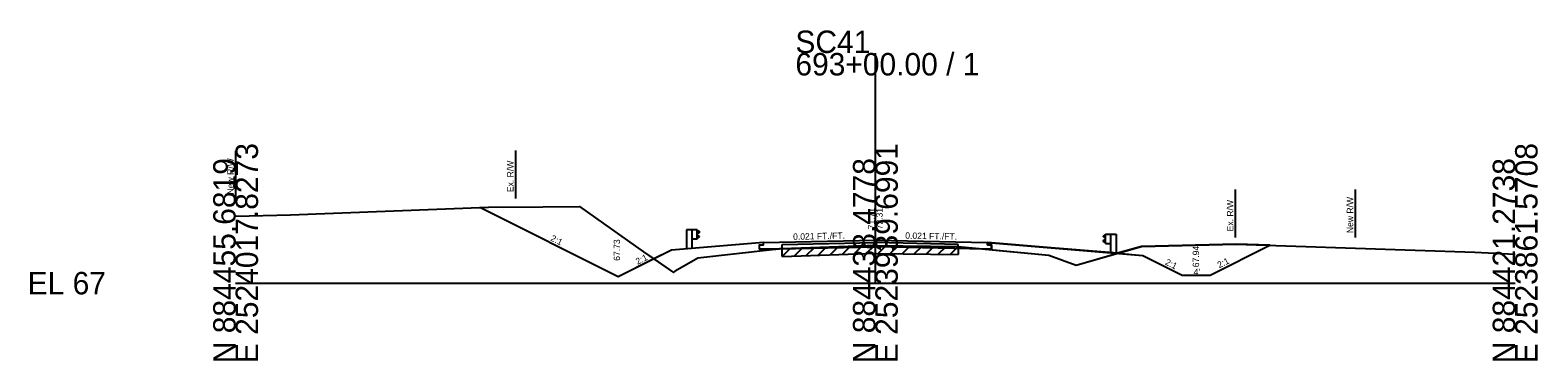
# Model space of a CAD drawing. Extents: x -26 to 183, y -10 to 24021.
# Drawn here: x -25.7 to 162.8, y 18490.3 to 18531.6 of the extents above; entities that cross this region are included whole.
import ezdxf

# ---------------------------------------------------------------- set-up
doc = ezdxf.new("R2010")
doc.units = 0
for name, color, linetype in [('RD_GPK_XS_Cell', 7, 'Continuous'), ('RD_XS_Base', 7, 'Continuous'), ('RD_XS_Buildup', 7, 'Continuous'), ('RD_XS_DitchBtm_BkLn', 7, 'Continuous'), ('RD_XS_EarthShd', 7, 'Continuous'), ('RD_XS_EwShp', 7, 'Continuous'), ('RD_XS_ExGround', 7, 'Continuous'), ('RD_XS_ExPaveRet', 7, 'Continuous'), ('RD_XS_ExRW', 7, 'Continuous'), ('RD_XS_GR', 7, 'Continuous'), ('RD_XS_NewRW', 7, 'Continuous'), ('RD_XS_Pave', 7, 'Continuous'), ('RD_XS_TieSlope', 7, 'Continuous'), ('RD_XS_TX_Elev_EX', 7, 'Continuous'), ('RD_XS_TX_Elev_PR', 7, 'Continuous'), ('RD_XS_TX_Slope', 7, 'Continuous')]:
    doc.layers.add(name, color=color, linetype=linetype)

msp = doc.modelspace()

# ---------------------------------------------------------------- linework, layer by layer
at = {"layer": 'RD_GPK_XS_Cell'}
for p, q in [((80, 18500), (80, 18528.72)), ((0, 18500), (80, 18500)), ((80, 18500), (160, 18500))]:
    msp.add_line(p, q, dxfattribs=at)
at = {"layer": 'RD_XS_Base'}
for p in [(66.01, 18504.24), (93.99, 18504.24)]:
    msp.add_line(p, (80, 18504.53), dxfattribs=at)
at = {"layer": 'RD_XS_Buildup'}
for p, q in [((68.36, 18504.81), (80, 18505.05)), ((68.36, 18504.32), (68.36, 18504.81)), ((90.37, 18504.83), (80, 18505.05)), ((90.37, 18504.56), (90.37, 18504.83))]:
    msp.add_line(p, q, dxfattribs=at)
at = {"layer": 'RD_XS_DitchBtm_BkLn'}
msp.add_line((118.37, 18501), (121.87, 18501), dxfattribs=at)
at = {"layer": 'RD_XS_EarthShd'}
for p, q in [((66, 18505.08), (58, 18504.41)), ((94, 18505.08), (102, 18504.41)), ((58, 18504.41), (54.5, 18504.12)), ((102, 18504.41), (113.45, 18503.46))]:
    msp.add_line(p, q, dxfattribs=at)
at = {"layer": 'RD_XS_EwShp'}
for points in [[(47.83, 18500.79), (30.54, 18509.43), (31.61, 18509.47), (38.41, 18509.53), (43.01, 18509.57), (51, 18503.9), (52.29, 18503.02)], [(43.01, 18509.57), (51, 18503.9), (52.29, 18503.02), (47.83, 18500.79), (30.54, 18509.43), (31.61, 18509.47), (38.41, 18509.53)], [(43.01, 18509.57), (51, 18503.9), (52.29, 18503.02), (47.83, 18500.79), (30.54, 18509.43), (31.61, 18509.47), (38.41, 18509.53)], [(67.11, 18504.18), (68.03, 18504.28), (66.01, 18504.24), (65.5, 18504.23), (65.5, 18504.78), (66, 18504.79), (66, 18505.08), (58, 18504.41), (54.5, 18504.12), (52.29, 18503.02), (54.74, 18501.33), (55.27, 18501.71), (57.81, 18503.16)], [(57.81, 18503.16), (67.11, 18504.18), (68.03, 18504.28), (66.01, 18504.24), (65.5, 18504.23), (65.5, 18504.78), (66, 18504.79), (66, 18505.08), (58, 18504.41), (54.5, 18504.12), (52.29, 18503.02), (54.74, 18501.33), (55.27, 18501.71)], [(57.81, 18503.16), (67.11, 18504.18), (68.03, 18504.28), (66.01, 18504.24), (65.5, 18504.23), (65.5, 18504.78), (66, 18504.79), (66, 18505.08), (58, 18504.41), (54.5, 18504.12), (52.29, 18503.02), (54.74, 18501.33), (55.27, 18501.71)], [(79.35, 18504.72), (80, 18504.71), (90.37, 18504.56), (93.74, 18504.24), (80, 18504.53), (68.03, 18504.28), (68.36, 18504.32), (78.96, 18504.7)], [(68.03, 18504.28), (68.36, 18504.32), (78.96, 18504.7), (79.35, 18504.72), (80, 18504.71), (90.37, 18504.56), (93.74, 18504.24), (80, 18504.53)], [(68.03, 18504.28), (68.36, 18504.32), (78.96, 18504.7), (79.35, 18504.72), (80, 18504.71), (90.37, 18504.56), (93.74, 18504.24), (80, 18504.53)], [(105.11, 18502.25), (110.27, 18503.72), (102, 18504.41), (94, 18505.08), (94, 18504.79), (94.5, 18504.78), (94.5, 18504.23), (93.99, 18504.24), (93.74, 18504.24), (101.67, 18503.5)], [(94.5, 18504.23), (93.99, 18504.24), (93.74, 18504.24), (101.67, 18503.5), (105.11, 18502.25), (110.27, 18503.72), (102, 18504.41), (94, 18505.08), (94, 18504.79), (94.5, 18504.78)], [(94.5, 18504.23), (93.99, 18504.24), (93.74, 18504.24), (101.67, 18503.5), (105.11, 18502.25), (110.27, 18503.72), (102, 18504.41), (94, 18505.08), (94, 18504.79), (94.5, 18504.78)], [(113.45, 18503.46), (118.37, 18501), (121.87, 18501), (129.31, 18504.72), (125.12, 18504.86), (113.26, 18504.58), (110.27, 18503.72)], [(110.27, 18503.72), (113.45, 18503.46), (118.37, 18501), (121.87, 18501), (129.31, 18504.72), (125.12, 18504.86), (113.26, 18504.58)], [(110.27, 18503.72), (113.45, 18503.46), (118.37, 18501), (121.87, 18501), (129.31, 18504.72), (125.12, 18504.86), (113.26, 18504.58)]]:
    msp.add_lwpolyline(points, close=True, dxfattribs=at)
at = {"layer": 'RD_XS_ExGround'}
for p, q in [((0, 18508.37), (6.86, 18508.53)), ((6.86, 18508.53), (31.61, 18509.47)), ((31.61, 18509.47), (38.41, 18509.53)), ((38.41, 18509.53), (43.01, 18509.57)), ((43.01, 18509.57), (51, 18503.9)), ((68.36, 18504.32), (78.96, 18504.7)), ((78.96, 18504.7), (79.35, 18504.72)), ((79.35, 18504.72), (80, 18504.71)), ((80, 18504.71), (90.37, 18504.56)), ((90.37, 18504.56), (101.67, 18503.5)), ((105.11, 18502.25), (113.26, 18504.58)), ((113.26, 18504.58), (125.12, 18504.86)), ((125.12, 18504.86), (154.98, 18503.87)), ((51, 18503.9), (54.74, 18501.33)), ((55.27, 18501.71), (57.81, 18503.16)), ((57.81, 18503.16), (67.11, 18504.18)), ((67.11, 18504.18), (68.36, 18504.32)), ((101.67, 18503.5), (105.11, 18502.25)), ((154.98, 18503.87), (160, 18503.6)), ((54.74, 18501.33), (55.27, 18501.71))]:
    msp.add_line(p, q, dxfattribs=at)
at = {"layer": 'RD_XS_ExPaveRet'}
for p, q in [((72.86, 18503.48), (73.9, 18504.52)), ((74.36, 18503.53), (75.4, 18504.57)), ((75.86, 18503.59), (76.9, 18504.63)), ((77.36, 18503.64), (78.4, 18504.68)), ((78.86, 18503.7), (79.87, 18504.71)), ((80.36, 18503.7), (81.34, 18504.69)), ((81.86, 18503.68), (82.84, 18504.67)), ((83.36, 18503.66), (84.34, 18504.65)), ((84.86, 18503.64), (85.84, 18504.62)), ((86.36, 18503.62), (87.34, 18504.6)), ((87.86, 18503.6), (88.84, 18504.58)), ((89.36, 18503.57), (90.34, 18504.56)), ((90.37, 18504.56), (90.37, 18503.56)), ((68.36, 18503.32), (69.4, 18504.35)), ((68.36, 18503.32), (68.36, 18504.32)), ((68.36, 18503.32), (78.96, 18503.7)), ((69.86, 18503.37), (70.9, 18504.41)), ((71.36, 18503.43), (72.4, 18504.46)), ((78.96, 18503.7), (79.35, 18503.72)), ((79.35, 18503.72), (80, 18503.71)), ((80, 18503.71), (90.37, 18503.56))]:
    msp.add_line(p, q, dxfattribs=at)
at = {"layer": 'RD_XS_ExRW'}
for p, q in [((35, 18516.57), (35, 18510.57)), ((125, 18511.68), (125, 18505.68))]:
    msp.add_line(p, q, dxfattribs=at)
at = {"layer": 'RD_XS_GR'}
for p, q in [((56.4, 18506.66), (56.4, 18504.28)), ((57.06, 18506.66), (56.4, 18506.66)), ((57.06, 18506.66), (57.06, 18504.33)), ((57.73, 18506.66), (57.06, 18506.66)), ((57.73, 18505.49), (57.73, 18506.66)), ((57.73, 18506.59), (58, 18506.39)), ((58, 18506.39), (58, 18506.34)), ((57.73, 18505.49), (57.06, 18505.49)), ((58, 18506.34), (57.73, 18506.14)), ((58, 18505.82), (57.73, 18506.02)), ((57.73, 18505.57), (58, 18505.77)), ((58, 18505.77), (58, 18505.82)), ((108.76, 18506.05), (108.49, 18505.85)), ((108.49, 18505.8), (108.49, 18505.85)), ((108.49, 18505.8), (108.76, 18505.6)), ((108.49, 18505.28), (108.76, 18505.48)), ((108.49, 18505.28), (108.49, 18505.23)), ((108.76, 18505.03), (108.49, 18505.23)), ((108.76, 18506.12), (109.42, 18506.12)), ((108.76, 18504.95), (108.76, 18506.12)), ((108.76, 18504.95), (109.43, 18504.95)), ((109.42, 18506.12), (109.42, 18503.79)), ((109.42, 18506.12), (110.09, 18506.12)), ((110.09, 18506.12), (110.09, 18503.74))]:
    msp.add_line(p, q, dxfattribs=at)
at = {"layer": 'RD_XS_NewRW'}
for p, q in [((0, 18516.52), (0, 18510.52)), ((140, 18511.7), (140, 18505.7))]:
    msp.add_line(p, q, dxfattribs=at)
at = {"layer": 'RD_XS_Pave'}
for p, q in [((65.5, 18504.78), (66, 18504.79)), ((65.5, 18504.23), (65.5, 18504.78)), ((66, 18505.08), (80, 18505.37)), ((66, 18504.79), (66, 18505.08)), ((80, 18505.37), (94, 18505.08)), ((94, 18504.79), (94, 18505.08)), ((94.5, 18504.78), (94, 18504.79)), ((94.5, 18504.23), (94.5, 18504.78)), ((65.5, 18504.23), (66.01, 18504.24)), ((94.5, 18504.23), (93.99, 18504.24))]:
    msp.add_line(p, q, dxfattribs=at)
at = {"layer": 'RD_XS_TieSlope'}
for p, q in [((47.83, 18500.79), (30.54, 18509.43)), ((121.87, 18501), (129.31, 18504.72)), ((54.5, 18504.12), (47.83, 18500.79)), ((113.45, 18503.46), (118.37, 18501))]:
    msp.add_line(p, q, dxfattribs=at)

# ---------------------------------------------------------------- texts
at = {"layer": 'RD_GPK_XS_Cell'}
for s, p in [('SC41', (70, 18528.72)), ('693+00.00 / 1', (70, 18525.92)), ('EL 67', (-26, 18498.6))]:
    msp.add_text(s, height=2.8, dxfattribs=at).set_placement(p)
for s, p in [('E 2524017.8273', (2.8, 18490)), ('E 2523939.6991', (82.8, 18490)), ('E 2523861.5708', (162.8, 18490)), ('N 884455.6819', (0, 18490)), ('N 884438.4778', (80, 18490)), ('N 884421.2738', (160, 18490))]:
    msp.add_text(s, height=2.8, rotation=90, dxfattribs=at).set_placement(p)
at = {"layer": 'RD_XS_ExRW'}
for p in [(34.75, 18511.36), (124.75, 18506.46)]:
    msp.add_text('Ex. R/W ', height=0.8, rotation=90, dxfattribs=at).set_placement(p)
at = {"layer": 'RD_XS_NewRW'}
for p in [(-0.25, 18511.07), (139.75, 18506.24)]:
    msp.add_text('New R/W ', height=0.8, rotation=90, dxfattribs=at).set_placement(p)
at = {"layer": 'RD_XS_TX_Elev_EX'}
msp.add_text('71.71', height=0.8, rotation=90, dxfattribs=at).set_placement((79.9, 18506.71))
at = {"layer": 'RD_XS_TX_Elev_PR'}
for s, p in [('72.31', (80.9, 18506.71)), ('67.73', (48.07, 18502.79)), ('67.94', (120.48, 18501.98))]:
    msp.add_text(s, height=0.8, rotation=90, dxfattribs=at).set_placement(p)
at = {"layer": 'RD_XS_TX_Slope'}
for s, rotation, p in [('2:1', 333.4349, (39.3, 18505.34)), ('0.021 FT./FT.', 1.1916, (69.72, 18505.4)), ('0.021 FT./FT.', 358.8084, (83.73, 18505.54)), ('2:1', 26.5651, (50.27, 18502.28)), ('2:1', 333.4349, (116.16, 18502.36)), ('2:1', 26.5651, (123.01, 18501.85)), ("4'", 358.3457, (119.79, 18501.01))]:
    msp.add_text(s, height=0.8, rotation=rotation, dxfattribs=at).set_placement(p)

doc.saveas('drawing.dxf')
